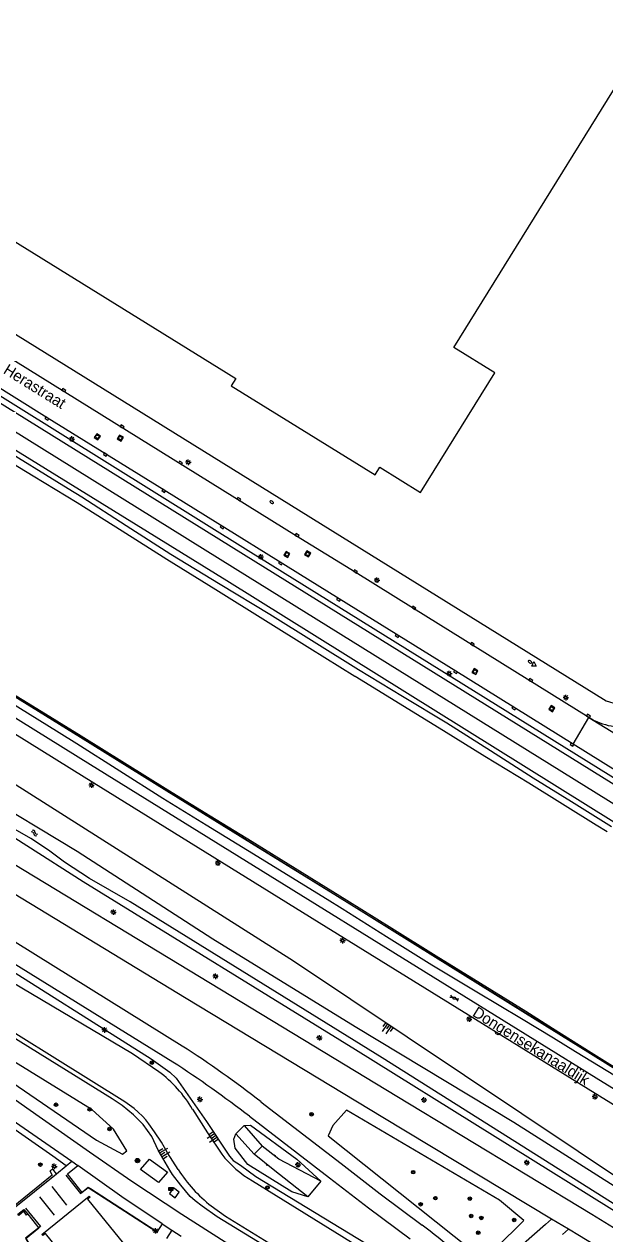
# Model space of a CAD drawing. Extents: x 128000 to 131008, y 398996 to 402500.
# Drawn here: x 128811.7 to 128942.5, y 400058.8 to 400331.4 of the extents above; entities that cross this region are included whole.
import ezdxf

# ---------------------------------------------------------------- set-up
doc = ezdxf.new("R2010")
doc.units = 0
for name, color, linetype in [('bs-afsc-hekwerk laag', 7, 'Continuous'), ('bs-symb-hydrant', 7, 'Continuous'), ('gg-afsc-haag', 7, 'Continuous'), ('gg-afsc-hekwerk', 7, 'Continuous'), ('gg-anno-openbare ruimte label', 7, 'Continuous'), ('gg-bbg-hoofdgebouw', 7, 'Continuous'), ('gg-knt-BGT kruinlijn', 7, 'Continuous'), ('gg-knt-bovenkant onderkant talud', 7, 'Continuous'), ('gg-knt-onverhard', 7, 'Continuous'), ('gg-knt-trap', 7, 'Continuous'), ('gg-knt-verharding', 7, 'Continuous'), ('gg-kntw-beschoeiing', 7, 'Continuous'), ('gg-kntw-bovenkant insteek waterloop', 7, 'Continuous'), ('gg-kntw-waterlijn', 7, 'Continuous'), ('gt-grn-groengrens', 7, 'Continuous'), ('gt-grn-weggrens', 7, 'Continuous'), ('gt-symb-boom', 7, 'Continuous'), ('gt-symb-brandkraan', 7, 'Continuous'), ('gt-symb-gesloten verharding', 7, 'Continuous'), ('gt-symb-kast', 7, 'Continuous'), ('gt-symb-kolk', 7, 'Continuous'), ('gt-symb-lichtmast', 7, 'Continuous'), ('gt-symb-rioolschacht', 7, 'Continuous'), ('gt-symb-talud symbool', 7, 'Continuous'), ('gt-symb-waterafsluiter', 7, 'Continuous'), ('gt-symb-watersymbool', 7, 'Continuous'), ('gx-grn-maaiveld', 7, 'Continuous')]:
    doc.layers.add(name, color=color, linetype=linetype)

# ---------------------------------------------------------------- blocks, each defined once
blk = doc.blocks.new('gt0-KOLK')
at = {"layer": 'gt-symb-kolk'}
blk.add_lwpolyline([(0, 0), (0.38, 0), (0.38, 0.4), (-0.38, 0.4), (-0.38, 0), (0, 0)], dxfattribs=at)
blk = doc.blocks.new('gt0-LMAST')
at = {"layer": 'gt-symb-lichtmast'}
for p, q in [((-0.18, 0.17), (-0.45, 0.44)), ((-0.01, 0.25), (-0.01, 0.62)), ((0.17, 0.17), (0.44, 0.44)), ((-0.26, 0), (-0.63, 0)), ((-0.18, -0.18), (-0.45, -0.45)), ((-0.01, -0.25), (-0.01, -0.63)), ((0.44, -0.45), (0.17, -0.18)), ((0.24, 0), (0.62, 0))]:
    blk.add_line(p, q, dxfattribs=at)
blk.add_circle((-0.01, 0), 0.25, dxfattribs=at)
blk = doc.blocks.new('gt0-RS')
at = {"layer": 'gt-symb-rioolschacht'}
blk.add_lwpolyline([(-0.5, -0.5), (0.5, -0.5), (0.5, 0.5), (-0.5, 0.5)], close=True, dxfattribs=at)
blk.add_circle((0, 0), 0.375, dxfattribs=at)
blk = doc.blocks.new('gt0-BR')
at = {"layer": 'gt-symb-brandkraan'}
for centre, radius, start, end in [((-0.24, 0), 0.206, 107.5669, 252.4331), ((0.6, -2.66), 3, 106.892, 107.5669), ((0, -0.69), 0.938, 73.108, 106.892), ((-0.6, -2.66), 3, 72.4331, 73.108), ((0.24, 0), 0.206, 287.567, 72.4331), ((0.6, 2.66), 3, 252.4331, 253.108), ((0, 0.69), 0.938, 253.108, 286.8921), ((-0.6, 2.66), 3, 286.8921, 287.567)]:
    blk.add_arc(centre, radius, start, end, dxfattribs=at)
blk = doc.blocks.new('gt0-WAFSL')
at = {"layer": 'gt-symb-waterafsluiter'}
for p, q in [((-0.5, -0.33), (0, 0.67)), ((0, 0.67), (0.5, -0.33)), ((0.5, -0.33), (-0.5, -0.33))]:
    blk.add_line(p, q, dxfattribs=at)
blk = doc.blocks.new('gt0-BOOM')
at = {"layer": 'gt-symb-boom'}
for radius in [0.4, 0.2]:
    blk.add_circle((0, 0), radius, dxfattribs=at)
blk = doc.blocks.new('gt0-KAST')
at = {"layer": 'gt-symb-kast'}
for p, q in [((-0.5, -0.25), (0.5, 0.25)), ((-0.5, 0.25), (0.5, -0.25))]:
    blk.add_line(p, q, dxfattribs=at)
blk.add_lwpolyline([(0.5, 0.25), (-0.5, 0.25), (-0.5, -0.25), (0.5, -0.25)], close=True, dxfattribs=at)
blk = doc.blocks.new('gt0-TALUD_1')
at = {"layer": 'gt-symb-talud symbool'}
for p, q in [((-1, -1), (-1, 0)), ((-0.5, -2), (-0.5, 0)), ((0.5, -2), (0.5, 0)), ((1, -1), (1, 0)), ((0, -1), (0, 0))]:
    blk.add_line(p, q, dxfattribs=at)
blk = doc.blocks.new('bs0-HYDRANT')
at = {"layer": 'bs-symb-hydrant'}
for p, q in [((-0.34, 0.2), (0.2, -0.34)), ((-0.21, 0.35), (0.34, -0.2)), ((0.03, 0.4), (0.4, 0.03)), ((-0.4, -0.03), (-0.03, -0.4))]:
    blk.add_line(p, q, dxfattribs=at)
blk.add_circle((0, 0), 0.5, dxfattribs=at)
blk = doc.blocks.new('gt0-GESVH1')
at = {"layer": 'gt-symb-gesloten verharding'}
for p, q in [((-0.99, -0.26), (0.01, 0.24)), ((0.01, -0.26), (-0.99, 0.24)), ((0.01, 0.24), (1.01, -0.26)), ((1.01, 0.24), (0.01, -0.26))]:
    blk.add_line(p, q, dxfattribs=at)
blk = doc.blocks.new('gt0-WA')
at = {"layer": 'gt-symb-watersymbool'}
for centre, start, end in [((-0.32, 0.02), 28.0725, 151.9275), ((0.43, 0.42), 208.0725, 331.9275), ((-0.32, -0.43), 28.0725, 151.9275), ((0.43, -0.03), 208.0725, 331.9275)]:
    blk.add_arc(centre, 0.425, start, end, dxfattribs=at)

msp = doc.modelspace()

# ---------------------------------------------------------------- linework, layer by layer
at = {"layer": 'bs-afsc-hekwerk laag'}
for p, q in [((128821.34, 400065.23), (128818.01, 400069.42)), ((128815.17, 400067.09), (128818.48, 400062.92))]:
    msp.add_line(p, q, dxfattribs=at)
for points in [[(128821.07, 400071.97), (128824.41, 400067.81), (128826.12, 400069.27), (128826.66, 400068.93), (128841.14, 400059.6)], [(128812.03, 400064.55), (128815.38, 400060.43), (128811.99, 400057.8), (128820.03, 400043.61)]]:
    msp.add_lwpolyline(points, dxfattribs=at)
at = {"layer": 'gg-afsc-haag'}
for points in [[(128818.97, 400072.29), (128818.14, 400073.31), (128817.49, 400072.94), (128817.99, 400071.94), (128809.26, 400064.85), (128809.47, 400064.6)], [(128812.52, 400063.19), (128812.25, 400062.98), (128811.67, 400063.84), (128810.53, 400062.86), (128810.29, 400063.16)]]:
    msp.add_lwpolyline(points, dxfattribs=at)
at = {"layer": 'gg-afsc-hekwerk'}
for p, q in [((128821.34, 400065.23), (128818.01, 400069.42)), ((128815.17, 400067.09), (128818.48, 400062.92))]:
    msp.add_line(p, q, dxfattribs=at)
for points in [[(128809.73, 400261.52), (128942.82, 400178.9), (128945.27, 400178.12), (128947.7, 400178.07), (128948.5, 400178.3)], [(128821.07, 400071.97), (128824.41, 400067.81), (128826.12, 400069.27), (128826.66, 400068.93), (128841.14, 400059.6)], [(128812.03, 400064.55), (128815.38, 400060.43), (128811.99, 400057.8), (128820.03, 400043.61)]]:
    msp.add_lwpolyline(points, dxfattribs=at)
at = {"layer": 'gg-bbg-hoofdgebouw'}
for points in [[(129063.29, 400508.6), (128943.63, 400582.63), (128788.62, 400332.5), (128807, 400321.12), (128790.39, 400294.28), (128859.38, 400251.55), (128858.35, 400249.87), (128890.78, 400229.83), (128891.83, 400231.53), (128901, 400225.84), (128917.72, 400252.81), (128908.54, 400258.49), (128959.93, 400341.52), (128972.03, 400334.05)], [(128826.35, 400067.26), (128826.55, 400067.01), (128825.98, 400066.55), (128840.92, 400048.17), (128841.5, 400048.64), (128841.7, 400048.39), (128831.07, 400039.74), (128830.87, 400039.98), (128831.45, 400040.45), (128816.49, 400058.83), (128815.91, 400058.36), (128815.72, 400058.61), (128826.35, 400067.26)]]:
    msp.add_lwpolyline(points, dxfattribs=at)
at = {"layer": 'gg-knt-BGT kruinlijn'}
for points in [[(128786.76, 400131.74), (128802.47, 400122.07), (128840.31, 400098.22), (128844.5, 400095.2), (128845.99, 400093.8), (128852.79, 400084.06), (128857.96, 400076.24), (128858.82, 400075.27), (128860.42, 400074.2), (128863.9, 400071.69), (128894.57, 400053.03), (128913.76, 400040.61)], [(128905.73, 400031.45), (128875.71, 400050.06), (128855.19, 400062.61), (128851.83, 400065.01), (128850.25, 400066.22), (128849.13, 400067.19), (128846.99, 400069.75), (128845.12, 400072.15), (128844.5, 400073.07), (128841.94, 400077.6), (128840.47, 400080.71), (128838.55, 400083.38), (128836.35, 400085.56), (128833.81, 400087.68), (128831.55, 400089.19), (128794.1, 400112.42)]]:
    msp.add_lwpolyline(points, dxfattribs=at)
at = {"layer": 'gg-knt-bovenkant onderkant talud'}
msp.add_line((128878.56, 400070.59), (128875.61, 400067.12), dxfattribs=at)
for points in [[(128333.5, 400540.29), (128368.98, 400518.88), (128448.04, 400469.61), (128530.68, 400418.55), (128612.63, 400367.81), (128696.85, 400316.07), (128778.01, 400265.25), (128862.15, 400212.76), (128956.55, 400154.07), (129038.3, 400103.22), (129119.96, 400052.68), (129148.42, 400034.86), (129162.19, 400026.43)], [(129161.48, 400025.58), (129147.64, 400033.81), (129119.34, 400051.53), (129037.27, 400102.36), (128861.13, 400211.85), (128777.31, 400263.92), (128695.4, 400315.05), (128612.03, 400366.29), (128529.89, 400417.27), (128447.46, 400468.28), (128368.18, 400517.11), (128331.97, 400538.2)], [(128861.31, 400083.17), (128862.71, 400083.26), (128873.17, 400075.55), (128878.56, 400070.59)], [(128875.61, 400067.12), (128872.03, 400068.25), (128862.11, 400074.38), (128859.26, 400078.03), (128858.96, 400080.1), (128859.38, 400081.25)], [(128878.56, 400070.59), (128869.09, 400075.57), (128865.37, 400078.49)], [(128875.61, 400067.12), (128867.78, 400073.22), (128863.51, 400076.68)]]:
    msp.add_lwpolyline(points, dxfattribs=at)
at = {"layer": 'gg-knt-onverhard'}
for points in [[(129156.61, 400023.38), (129153.36, 400023.43), (129150.2, 400023.73), (129147.63, 400024.64), (129143.21, 400026.97), (129114.35, 400045.38), (129033.23, 400096.36), (128951.57, 400147.17), (128857.4, 400205.9), (128774.01, 400257.39), (128691.4, 400308.63), (128608.6, 400360.3), (128525.34, 400411.3), (128443.58, 400461.67), (128363.3, 400509.84), (128329.75, 400529.73), (128323.2, 400533.15)], [(129212.52, 399988.55), (129209.46, 399988.72), (129206.49, 399990.58), (129197.77, 399996.69), (129175.85, 400010.3), (129171.24, 400013.83), (129169.06, 400016.62), (129166.35, 400020.47), (129163.54, 400023.3), (129159.48, 400025.72), (129154.47, 400026.69), (129150, 400027.86), (129145.64, 400029.9), (129116.31, 400048.29), (129035.16, 400099.26), (128859.26, 400208.59), (128776.06, 400260.39), (128693.4, 400311.73), (128610.44, 400363.28), (128527.58, 400414.74), (128445.46, 400465.03), (128365.32, 400512.54), (128344.77, 400525.3), (128331.59, 400533.13)]]:
    msp.add_lwpolyline(points, dxfattribs=at)
at = {"layer": 'gg-knt-trap'}
for p, q in [((128859.38, 400081.25), (128861.31, 400083.17)), ((128861.31, 400083.17), (128865.37, 400078.49)), ((128863.51, 400076.68), (128859.38, 400081.25)), ((128865.37, 400078.49), (128863.51, 400076.68))]:
    msp.add_line(p, q, dxfattribs=at)
at = {"layer": 'gg-knt-verharding'}
for p, q in [((128948.28, 400161.07), (128935.41, 400169.09)), ((128847.3, 400101.07), (128789.9, 400136.74)), ((128845.22, 400097.46), (128787.65, 400133.13)), ((128821.15, 400074.05), (128822.44, 400075.1)), ((128822.44, 400075.1), (128823.81, 400074.14)), ((128809.47, 400064.6), (128818.97, 400072.29)), ((128818.97, 400072.29), (128821.15, 400074.05)), ((128812.52, 400063.19), (128815, 400060.04)), ((128930.53, 400062.07), (128929.17, 400060.87)), ((128934.32, 400059.79), (128930.53, 400062.07)), ((128842.8, 400060.99), (128845.01, 400059.56)), ((128845.01, 400059.56), (128843.79, 400057.68)), ((128845.01, 400059.56), (128847.12, 400058.24)), ((128929.17, 400060.87), (128916.43, 400049.7)), ((128932.97, 400058.61), (128934.32, 400059.79))]:
    msp.add_line(p, q, dxfattribs=at)
for points in [[(129100.5, 399994.98), (129049.49, 400026.45), (129007.61, 400052.46), (128940.55, 400093.86), (128826.64, 400164.43), (128785.64, 400189.9), (128734.57, 400221.55), (128687.8, 400250.6), (128647.13, 400275.7), (128574.88, 400320.36), (128536.14, 400344.35), (128497.87, 400368.09), (128455.71, 400394.15), (128419.05, 400416.91), (128382.58, 400439.6)], [(128586.95, 400308.83), (128588.7, 400308.23), (128644.76, 400273.63), (128686.18, 400248.03), (128732.62, 400219.18), (128783.61, 400187.58), (128825.23, 400161.74), (128878.14, 400128.95), (128938.76, 400091.42), (129005.99, 400049.92), (129048.51, 400023.53), (129099.16, 399992.18)], [(128938.95, 400175.13), (128899.42, 400199.65), (128886.28, 400207.86), (128873.1, 400216.01), (128806.99, 400257.1)], [(128935.41, 400169.09), (128908.99, 400185.54), (128882.65, 400201.86), (128843.25, 400226.38), (128816.93, 400242.66), (128803.79, 400250.86), (128802.86, 400251.43)], [(128654.48, 400235.34), (128681.08, 400219.35), (128702.07, 400206.56), (128727.7, 400191.26), (128753.17, 400176.08), (128760.68, 400171.5), (128762.95, 400170.22), (128851.21, 400116.72), (128895.65, 400089.8), (128939.63, 400063.21), (128979.65, 400038.55), (128990.05, 400032.25), (128994.14, 400029.58), (129046.43, 399991.91), (129097.73, 399954.81)], [(128930.53, 400062.07), (128892.5, 400084.98), (128848.22, 400111.78), (128794.68, 400144.3)], [(128775.3, 400113.27), (128812.3, 400087.17), (128826.44, 400077.25), (128836, 400070.64), (128847.2, 400063.19), (128857.02, 400056.93), (128864.74, 400051.96)], [(128771.74, 400110.61), (128810.71, 400083.24), (128822.44, 400075.1)], [(128865.07, 400088.47), (128883.13, 400074.58), (128891.95, 400067.78), (128901.38, 400060.72)], [(128862.45, 400085.23), (128880.48, 400071.35), (128889.28, 400064.61), (128898.69, 400057.59)], [(128844.01, 400072.68), (128841.97, 400070.29), (128837.93, 400073.21), (128839.97, 400075.61), (128844.01, 400072.68)], [(128824.81, 400068.03), (128821.51, 400072.26), (128823.81, 400074.14)], [(128842.8, 400060.99), (128833.72, 400067.1), (128823.81, 400074.14)], [(128842.8, 400060.99), (128841.59, 400059.09), (128826.11, 400069.09), (128824.81, 400068.03)], [(128845.7, 400066.89), (128846.61, 400068.12), (128845.38, 400069.08), (128844.47, 400067.84), (128845.7, 400066.89)], [(128810.29, 400063.16), (128811.67, 400064.26), (128812.52, 400063.19)], [(128815, 400060.04), (128812.14, 400057.71), (128820.14, 400043.66)], [(128941.62, 400055.34), (128936.8, 400058.29), (128934.32, 400059.79)]]:
    msp.add_lwpolyline(points, dxfattribs=at)
for centre, radius, start, end in [((128946.55, 400187.49), 14.51, 238.4123, 281.136), ((128725.51, 399910.5), 226.17, 51.8979, 57.4182), ((128706.11, 399883.23), 255.44, 52.2597, 57.0022), ((128846.18, 399985.9), 92.98, 42.2685, 53.5824)]:
    msp.add_arc(centre, radius, start, end, dxfattribs=at)
at = {"layer": 'gg-kntw-beschoeiing'}
for points in [[(128480.44, 400383.62), (128543.09, 400344.8), (128622.84, 400295.53), (128704.92, 400244.7), (128786.83, 400194.04), (128867.91, 400143.82), (128947.14, 400094.63), (129027.58, 400044.83), (129103.21, 399997.95)], [(128842.02, 400095.29), (128836.13, 400099.35), (128804.27, 400118.16), (128782.38, 400131.52), (128765.43, 400142.33), (128701.95, 400182.46)], [(128846.4, 400073.24), (128844.03, 400076.97), (128842.64, 400079.38), (128841.11, 400081.7), (128839.8, 400083.54), (128839.1, 400084.42), (128838.34, 400085.26), (128837.43, 400086.14), (128836.47, 400086.98), (128835.47, 400087.76), (128834.43, 400088.48), (128794.62, 400113.28), (128695.96, 400174.51)], [(128849.64, 400086.81), (128853, 400081.51), (128856.22, 400076.69)], [(128863.16, 400070.67), (128910.88, 400041.09), (128911.8, 400037.12), (128911.75, 400037.02)], [(128853.85, 400065.03), (128857.09, 400062.73), (128905.85, 400032.68), (128909.87, 400033.48), (128909.93, 400033.61)]]:
    msp.add_lwpolyline(points, dxfattribs=at)
for centre, radius, start, end in [((128825.62, 400072.88), 27.77, 30.0979, 53.7951), ((128875.13, 400091.47), 24, 218.0073, 240.0784), ((128875.37, 400092), 34.51, 212.9261, 231.4148)]:
    msp.add_arc(centre, radius, start, end, dxfattribs=at)
at = {"layer": 'gg-kntw-bovenkant insteek waterloop'}
for points in [[(128949.43, 400068.69), (128872.41, 400120.19), (128805.12, 400162.9), (128773.92, 400176.71), (128757.78, 400185.37), (128707.54, 400217.19), (128676.27, 400237.5), (128636.93, 400262.14), (128617.64, 400271.87)], [(128760.41, 400175.22), (128772.54, 400167.81), (128777.06, 400164.96), (128782.2, 400162.48), (128787.01, 400160.84), (128792.03, 400158.65), (128799.54, 400154.39), (128825.02, 400138.15), (128886.36, 400100.29), (128948.06, 400061.81)]]:
    msp.add_lwpolyline(points, dxfattribs=at)
at = {"layer": 'gg-kntw-waterlijn'}
for points in [[(128948.65, 400062.87), (128892.33, 400098.42), (128835.57, 400133.54), (128826.46, 400138.86), (128820.78, 400142.5), (128817.2, 400145.24), (128813.23, 400147.87), (128809.7, 400149.89), (128799.16, 400156.33), (128793.59, 400159.14), (128789.33, 400161), (128784.91, 400162.74), (128780.94, 400164.49), (128776.63, 400166.62), (128772.49, 400169.2), (128768.58, 400171.72), (128765.66, 400173.73), (128732.94, 400193.73), (128717.68, 400203.22)], [(128719.53, 400205.66), (128767.67, 400175.94), (128777.21, 400170.17), (128779.53, 400168.82), (128781.96, 400168.14), (128785.5, 400166.78), (128788.15, 400165.44), (128801.45, 400158.37), (128823.68, 400144.98), (128854.24, 400125.21), (128886.29, 400105.49), (128922.03, 400083.92), (128948.51, 400067.12), (128950.43, 400066.03)]]:
    msp.add_lwpolyline(points, dxfattribs=at)
at = {"layer": 'gt-grn-groengrens'}
for points in [[(128821.15, 400074.05), (128818.15, 400076.24), (128776.74, 400105.2), (128770.74, 400109.41)], [(128798.74, 400104.12), (128796.68, 400101.28), (128827.99, 400079.89), (128833.86, 400076.67), (128834.87, 400077.43), (128831.87, 400082.33), (128827.05, 400086.69), (128798.74, 400104.12)], [(128884.34, 400086.59), (128881.29, 400083.18), (128880.19, 400080.83), (128912.66, 400054.96), (128917.98, 400055.55), (128924.27, 400061.72), (128918.82, 400066.31), (128884.34, 400086.59)]]:
    msp.add_lwpolyline(points, dxfattribs=at)
at = {"layer": 'gt-grn-weggrens'}
for p, q in [((128935.41, 400169.09), (128938.95, 400175.13)), ((128938.95, 400175.13), (128969.53, 400156.15))]:
    msp.add_line(p, q, dxfattribs=at)
at = {"layer": 'gx-grn-maaiveld'}
for points in [[(128805.26, 400236.79), (128821.63, 400226.73), (128824.69, 400224.82), (128834.71, 400218.36), (128844.79, 400211.9), (128855.86, 400205.16), (128867.03, 400198.42), (128877.05, 400192.18), (128887.05, 400185.95), (128896.94, 400179.96), (128906.91, 400173.9), (128916.75, 400167.68), (128926.4, 400161.52), (128935.02, 400156.18), (128944, 400150.58)], [(128943.06, 400149.32), (128940.61, 400150.85), (128925.37, 400160.28), (128915.51, 400166.35), (128906.16, 400172.1), (128886.29, 400184.32), (128886.23, 400184.36), (128876.08, 400190.68), (128866.09, 400196.91), (128854.87, 400203.87), (128843.85, 400210.73), (128833.81, 400217.11), (128823.68, 400223.51), (128813.75, 400229.54), (128804.44, 400235.17)], [(129099.9, 400000.1), (129099.78, 399999.89), (129077.92, 400013.46), (129059.12, 400025.1), (129038.15, 400038.12), (129018.06, 400050.53), (128997.76, 400063.14), (128977.91, 400075.37), (128957.77, 400087.8), (128936.55, 400101.03), (128924.62, 400108.44), (128904.4, 400120.99), (128884.24, 400133.55), (128862.92, 400146.75), (128843.89, 400158.53), (128824.41, 400170.62), (128804.45, 400182.95), (128783.11, 400196.12), (128775.71, 400200.7)], [(128958.02, 400088), (128940.68, 400098.77), (128936.8, 400101.19), (128930.77, 400105), (128924.7, 400108.84), (128914.51, 400115.17), (128904.56, 400121.34), (128894.57, 400127.54), (128884.43, 400133.84), (128868.06, 400143.99), (128863.07, 400147.07), (128853.65, 400152.85), (128844.06, 400158.74), (128834.32, 400164.83), (128824.56, 400170.92), (128814.57, 400177.06), (128804.61, 400183.16), (128793.92, 400189.82), (128783.23, 400196.46), (128775.85, 400200.97)], [(128946.63, 400093.24), (128935.92, 400099.77), (128930.95, 400102.82), (128923.79, 400107.18), (128913.72, 400113.18), (128903.52, 400119.32), (128893.37, 400125.69), (128883.34, 400132.03), (128880.01, 400134.09), (128862.03, 400145.17), (128852.71, 400150.87), (128842.97, 400156.87), (128833.24, 400163.04), (128823.57, 400169.18), (128819.57, 400171.68), (128803.72, 400181.48), (128796.44, 400185.97), (128782.38, 400194.61), (128774.99, 400199.13)]]:
    msp.add_lwpolyline(points, dxfattribs=at)

# ---------------------------------------------------------------- block references
at = {"layer": 'bs-symb-hydrant'}
msp.add_blockref('bs0-HYDRANT', (128837.24, 400075.25), dxfattribs=at)
at = {"layer": 'gt-symb-boom'}
for p in [(128840.49, 400097.31), (128818.9, 400087.85), (128826.46, 400086.8), (128876.46, 400085.7), (128830.93, 400082.36), (128815.37, 400074.35), (128899.34, 400072.64), (128866.54, 400069.18), (128904.36, 400066.78), (128912.12, 400066.68), (128901.03, 400065.41), (128912.42, 400062.77), (128914.7, 400062.33), (128922.1, 400061.88), (128914.01, 400058.99)]:
    msp.add_blockref('gt0-BOOM', p, dxfattribs=at)
at = {"layer": 'gt-symb-brandkraan'}
for p, rotation in [((128867.48, 400223.65), 148.24980309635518), ((128925.66, 400187.66), -33.62652912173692)]:
    msp.add_blockref('gt0-BR', p, dxfattribs=dict(at, rotation=rotation))
at = {"layer": 'gt-symb-gesloten verharding', "rotation": 153.38370037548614}
msp.add_blockref('gt0-GESVH1', (128908.61, 400111.86), dxfattribs=at)
at = {"layer": 'gt-symb-kast'}
msp.add_blockref('gt0-KAST', (128844.75, 400068.87), dxfattribs=at)
at = {"layer": 'gt-symb-kolk'}
for p, rotation in [((128820.56, 400248.69), -31.95677082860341), ((128816.93, 400242.66), 148.07354491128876), ((128833.69, 400240.5), -31.720060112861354), ((128830.09, 400234.53), 148.2498030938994), ((128846.85, 400232.36), -31.95677082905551), ((128843.25, 400226.38), 148.24980309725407), ((128860, 400224.16), -31.877816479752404), ((128856.41, 400218.2), 148.12218352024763), ((128873.1, 400216.01), -31.720060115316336), ((128869.54, 400210.03), 148.12218352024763), ((128886.28, 400207.86), -32.005383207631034), ((128882.65, 400201.86), 148.0735449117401), ((128899.42, 400199.65), -31.798912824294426), ((128895.83, 400193.7), 148.24980309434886), ((128912.59, 400191.49), -31.798912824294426), ((128908.99, 400185.54), 148.20108717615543), ((128925.76, 400183.33), -31.798912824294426), ((128922.12, 400177.36), 148.07354491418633), ((128938.73, 400175.29), -34.6915288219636), ((128935.24, 400169.2), 148.12218352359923)]:
    msp.add_blockref('gt0-KOLK', p, dxfattribs=dict(at, rotation=rotation))
at = {"layer": 'gt-symb-lichtmast'}
for p in [(128822.43, 400237.87), (128848.69, 400232.63), (128865.03, 400211.33), (128891.2, 400206.08), (128907.5, 400185.01), (128933.74, 400179.61), (128826.9, 400159.87), (128855.35, 400142.31), (128831.83, 400131.24), (128883.46, 400124.84), (128854.82, 400116.79), (128911.98, 400107.14), (128829.83, 400104.71), (128878.23, 400102.93), (128851.32, 400089.05), (128901.79, 400088.91), (128940.31, 400089.65), (128873.41, 400074.31), (128924.95, 400074.79), (128818.51, 400073.96), (128841.29, 400059.42)]:
    msp.add_blockref('gt0-LMAST', p, dxfattribs=at)
at = {"layer": 'gt-symb-rioolschacht'}
for p, rotation in [((128828.2, 400238.38), -34.11906284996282), ((128833.38, 400238.1), 151.1013024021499), ((128870.91, 400211.88), 149.8713997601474), ((128875.58, 400211.99), -32.053944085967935), ((128913.26, 400185.46), -28.94886164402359), ((128930.58, 400177.12), 147.91563846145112)]:
    msp.add_blockref('gt0-RS', p, dxfattribs=dict(at, rotation=rotation))
at = {"layer": 'gt-symb-talud symbool'}
for p, xscale, yscale, rotation in [((128894, 400105.76), 0.999848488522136, 0.9998484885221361, -33.78542795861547), ((128854.87, 400080.95), 0.999888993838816, 0.9998889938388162, -56.8344006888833), ((128842.57, 400076.54), 0.9998499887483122, 0.9998499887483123, 120.66892664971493), ((128868.11, 400076.33), 0.10042410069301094, 0.10042410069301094, 141.87481802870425), ((128866.43, 400074.31), 0.10026464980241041, 0.10026464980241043, -38.927543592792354)]:
    msp.add_blockref('gt0-TALUD_1', p, dxfattribs=dict(at, xscale=xscale, yscale=yscale, rotation=rotation))
at = {"layer": 'gt-symb-waterafsluiter'}
msp.add_blockref('gt0-WAFSL', (128926.55, 400187.04), dxfattribs=at)
at = {"layer": 'gt-symb-watersymbool', "rotation": -31.671318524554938}
msp.add_blockref('gt0-WA', (128813.97, 400149.12), dxfattribs=at)

# ---------------------------------------------------------------- texts
at = {"layer": 'gg-anno-openbare ruimte label'}
for s, p in [('Herastraat', (128806.83, 400252.81)), ('Dongensekanaaldijk', (128912.51, 400107.99))]:
    msp.add_text(s, height=2.5, rotation=328.2, dxfattribs=at).set_placement(p)

doc.saveas('drawing.dxf')
